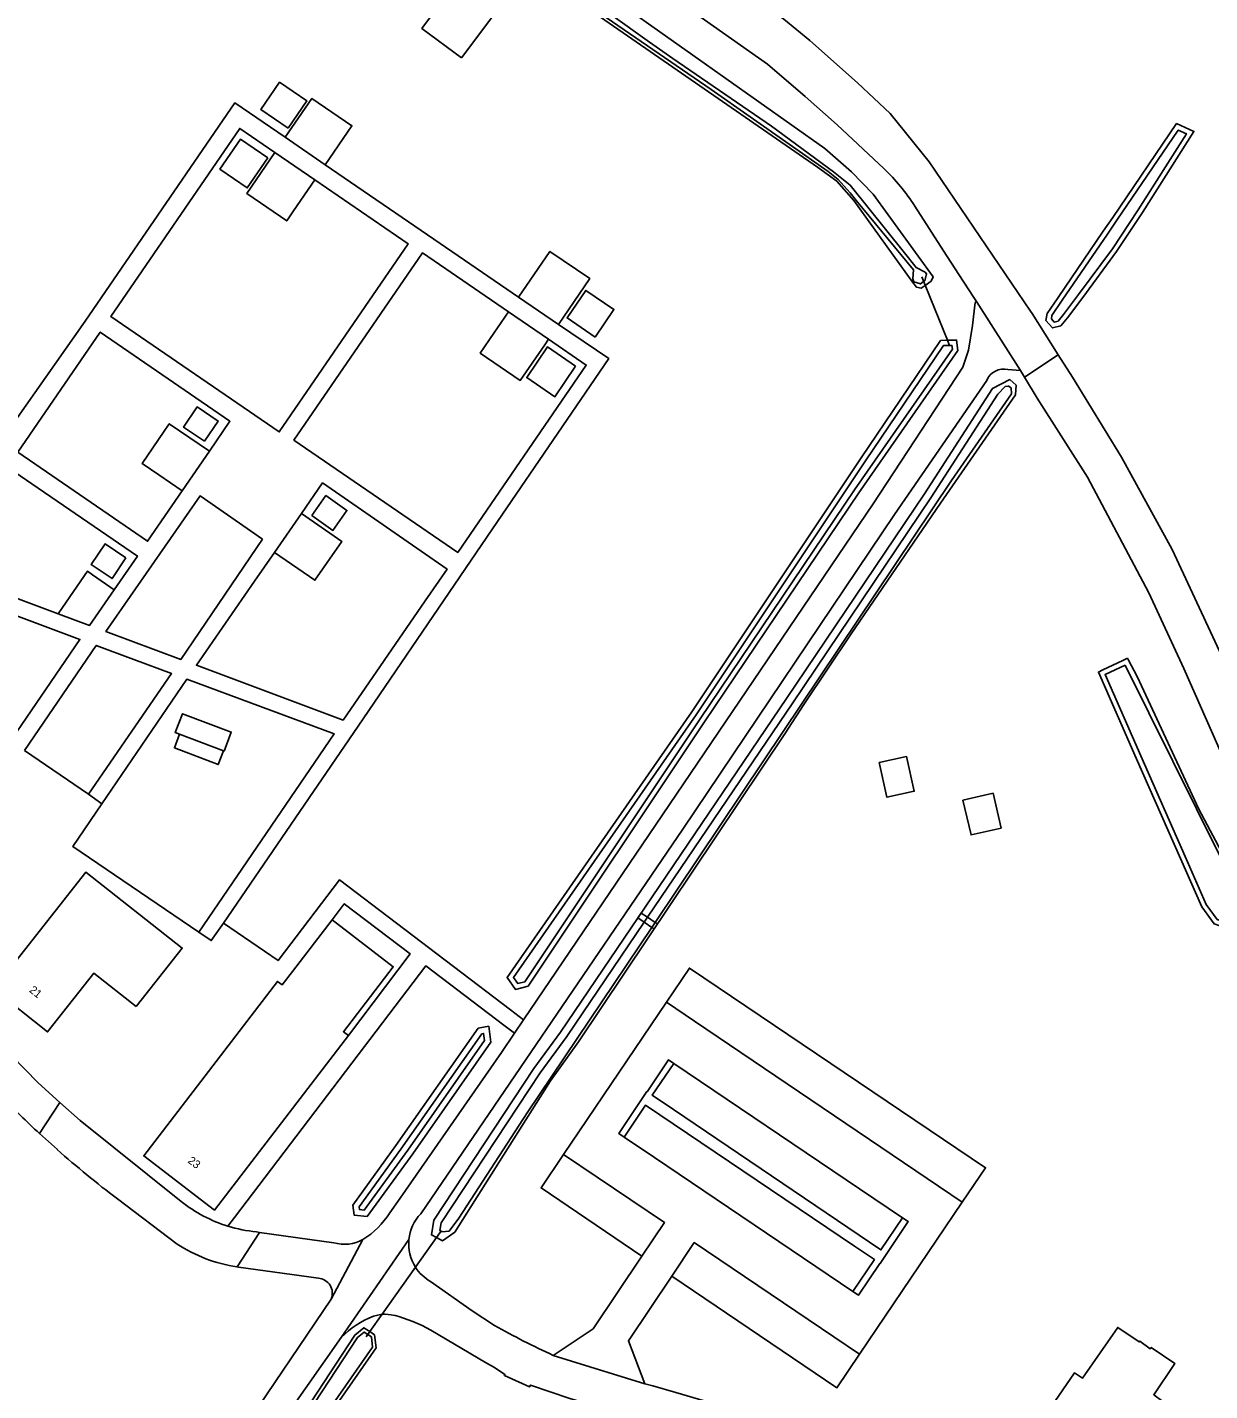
# Model space of a CAD drawing. Extents: x 158132 to 159658, y 385257 to 387209.
# Drawn here: x 159219.1 to 159366.9, y 386113.4 to 386283.7 of the extents above; entities that cross this region are included whole.
import ezdxf

# ---------------------------------------------------------------- set-up
doc = ezdxf.new("R2010")
doc.units = 0
for name, color, linetype in [('IMGEO_Dek', 7, 'Continuous'), ('IMGEO_Duiker', 7, 'Continuous'), ('IMGEO_Groenvoorziening', 7, 'Continuous'), ('IMGEO_Loofbos', 7, 'Continuous'), ('IMGEO_Pand', 7, 'Continuous'), ('IMGEO_Pand_nummerreeks', 7, 'Continuous'), ('IMGEO_Parkeervlak_open', 7, 'Continuous'), ('IMGEO_Rijbaan_lokaal_gesloten', 7, 'Continuous'), ('IMGEO_Rijbaan_lokaal_open', 7, 'Continuous'), ('IMGEO_Voetpad_gesloten', 7, 'Continuous'), ('IMGEO_Voetpad_halfverhard', 7, 'Continuous'), ('IMGEO_Voetpad_onverhard', 7, 'Continuous'), ('IMGEO_Voetpad_open', 7, 'Continuous'), ('IMGEO_Waterloop', 7, 'Continuous')]:
    doc.layers.add(name, color=color, linetype=linetype)

msp = doc.modelspace()

# ---------------------------------------------------------------- linework, layer by layer
at = {"layer": 'IMGEO_Dek'}
msp.add_lwpolyline([(159297.86, 386171.71), (159297.57, 386171.9), (159296.61, 386172.54), (159295.81, 386173.08), (159295.39, 386172.47), (159296.19, 386171.93), (159297.15, 386171.28), (159297.44, 386171.09)], close=True, dxfattribs=at)
at = {"layer": 'IMGEO_Duiker'}
for points in [[(159334.31, 386244.09), (159334.09, 386244.64), (159331.92, 386250), (159331.22, 386251.73), (159330.88, 386252.57)], [(159261.44, 386120.14), (159261.9, 386120.78), (159263.43, 386122.94), (159267.62, 386128.82), (159270.25, 386132.52), (159270.87, 386133.39)]]:
    msp.add_lwpolyline(points, dxfattribs=at)
at = {"layer": 'IMGEO_Groenvoorziening'}
for points in [[(159279.96, 386292.51), (159317.86, 386266.27), (159320.25, 386264.54), (159322.4, 386262.12), (159329.77, 386251.87), (159330.22, 386251.29), (159330.82, 386251.14), (159331.31, 386251.49), (159332.05, 386252.03), (159332.3, 386252.55), (159324.83, 386262.89), (159322.11, 386265.69), (159318.79, 386268.6), (159281.64, 386294.89)], [(159323.01, 386225.59), (159335.38, 386243.37), (159335.24, 386244.66), (159334.09, 386244.64), (159333.23, 386244.62), (159323.3, 386229.95), (159302.14, 386198.21), (159279.06, 386165.03), (159280.11, 386163.54), (159281.68, 386163.92), (159303.75, 386196.98), (159323.01, 386225.59)], [(159333.22, 386224.3), (159342.6, 386237.83), (159342.68, 386239.03), (159341.89, 386239.72), (159339.73, 386238.63), (159331.21, 386225.47), (159313.98, 386199.88), (159285.72, 386158.2), (159282.42, 386153.64), (159269.89, 386134.71), (159269.6, 386132.86), (159270.25, 386132.52), (159271, 386132.12), (159272.53, 386133.21), (159274.02, 386135.57), (159284.5, 386152.12), (159287.98, 386156.98), (159313.78, 386195.47), (159316.15, 386199.14), (159322.06, 386207.96), (159333.22, 386224.3)], [(159356.58, 386204.92), (159356.01, 386204.62), (159353.53, 386203.46), (159352.96, 386203.19), (159357.68, 386192.44), (159363.21, 386179.89), (159365.87, 386173.83), (159367.41, 386171.72), (159368.14, 386171.48), (159369.19, 386171.14), (159370.69, 386171.72), (159371.63, 386172.83), (159371.68, 386173.13), (159371.8, 386173.99), (159371.82, 386174.23), (159365.53, 386186.05), (159357.82, 386202.63), (159356.71, 386204.68), (159356.58, 386204.92)], [(159267.3, 386142.98), (159277.05, 386156.96), (159276.76, 386158.92), (159275.46, 386158.69), (159265.14, 386144.01), (159259.78, 386136.58), (159259.95, 386135.34), (159261.56, 386135.15), (159267.3, 386142.98)], [(159211.05, 386044.02), (159246.68, 386095.71), (159262.72, 386118.74), (159262.51, 386120.37), (159261.9, 386120.78), (159261.17, 386121.26), (159260.05, 386120.35), (159247.53, 386101.26), (159209.27, 386045.25)]]:
    msp.add_lwpolyline(points, dxfattribs=at)
at = {"layer": 'IMGEO_Loofbos'}
msp.add_lwpolyline([(159349.11, 386247.44), (159348.26, 386246.45), (159347.24, 386246.19), (159346.39, 386247.11), (159346.56, 386247.99), (159347.93, 386250), (159353.55, 386258.27), (159354.75, 386260), (159362.72, 386271.72), (159364.89, 386270.73), (159358.47, 386260.59), (159355.22, 386255.72), (159351, 386250), (159349.11, 386247.44)], dxfattribs=at)
at = {"layer": 'IMGEO_Pand'}
for points in [[(159251.7, 386271.13), (159248.3, 386273.47), (159250.64, 386276.88), (159254.05, 386274.54), (159251.7, 386271.13)], [(159249.16, 386267.44), (159245.76, 386269.78), (159243.17, 386266.02), (159246.58, 386263.68), (159249.16, 386267.44)], [(159290.08, 386245.04), (159292.42, 386248.5), (159288.9, 386250.88), (159286.56, 386247.43), (159290.08, 386245.04)], [(159287.63, 386241.42), (159285.03, 386237.59), (159281.51, 386239.97), (159284.11, 386243.81), (159287.63, 386241.42)], [(159241.25, 386232.03), (159238.64, 386233.78), (159240.34, 386236.31), (159242.95, 386234.55), (159241.25, 386232.03)], [(159254.67, 386222.73), (159256.42, 386225.23), (159259.04, 386223.39), (159257.29, 386220.89), (159254.67, 386222.73)], [(159231.43, 386217.44), (159228.83, 386219.19), (159227.09, 386216.61), (159229.7, 386214.86), (159231.43, 386217.44)], [(159238.13, 386195.42), (159237.6, 386195.62), (159238.49, 386197.98), (159244.59, 386195.68), (159243.7, 386193.32), (159243.61, 386193.35)], [(159243.61, 386193.35), (159242.96, 386191.63), (159237.48, 386193.7), (159238.13, 386195.42)], [(159243.61, 386193.35), (159238.13, 386195.42)], [(159325.58, 386191.88), (159328.99, 386192.63), (159329.94, 386188.3), (159326.53, 386187.55), (159325.58, 386191.88)], [(159336.03, 386187.18), (159337.04, 386182.83), (159340.8, 386183.7), (159339.8, 386188.05), (159336.03, 386187.18)], [(159232.71, 386161.38), (159227.41, 386165.56), (159221.63, 386158.23), (159214.88, 386163.55), (159226.42, 386178.19), (159238.47, 386168.69), (159232.71, 386161.38)], [(159257.19, 386172.23), (159252.24, 386165.77), (159250.95, 386164.09), (159250.37, 386164.53), (159233.66, 386142.73), (159242.49, 386135.96), (159259.23, 386157.78)], [(159259.23, 386157.78), (159258.61, 386158.25), (159264.84, 386166.36), (159257.19, 386172.23)], [(159345.53, 386105.96), (159347.56, 386108.88), (159346.06, 386109.9), (159349.99, 386115.64), (159350.99, 386114.96), (159355.38, 386121.31), (159358.06, 386119.48), (159358.15, 386119.59), (159359.43, 386118.64), (159359.56, 386118.8), (159362.52, 386116.78), (159359.88, 386112.88), (159361, 386112.06), (159359.19, 386109.35), (159360.84, 386108.18), (159358.78, 386105.2), (159358.15, 386105.62), (159354.39, 386100.18), (159352.38, 386101.59), (159350.66, 386099.08), (159347.5, 386098.55)]]:
    msp.add_lwpolyline(points, dxfattribs=at)
at = {"layer": 'IMGEO_Parkeervlak_open'}
for points in [[(159335.95, 386136.95), (159338.85, 386141.24), (159301.85, 386166.2), (159298.98, 386161.95)], [(159328.49, 386134.99), (159325.79, 386130.98), (159299.86, 386148.52), (159297.21, 386150.31), (159299.89, 386154.28)], [(159293.68, 386145.09), (159296.37, 386149.07), (159322.46, 386131.47), (159324.97, 386129.77), (159322.28, 386125.79)], [(159286.13, 386142.91), (159283.32, 386138.74), (159295.91, 386130.21)], [(159299.63, 386127.71), (159320.28, 386113.77), (159323.1, 386117.95)]]:
    msp.add_lwpolyline(points, dxfattribs=at)
at = {"layer": 'IMGEO_Rijbaan_lokaal_gesloten'}
for points in [[(159290.62, 386300.9), (159299.81, 386294.4), (159309.07, 386288.04), (159313.63, 386284.75), (159316.89, 386282.11), (159322.85, 386276.82), (159326.94, 386272.97), (159331.8, 386266.93), (159344.48, 386248.29), (159344.67, 386247.98), (159347.95, 386242.83)], [(159284.19, 386298.5), (159286.46, 386296.89), (159311.59, 386279.14), (159316.33, 386275.1), (159320.31, 386271.57), (159326.13, 386266.11)], [(159330.02, 386261.39), (159333.61, 386255.81), (159335.51, 386252.86), (159337.39, 386250), (159337.73, 386249.49)], [(159281.13, 386159.74), (159298.47, 386185.36), (159324.83, 386224.2), (159336.01, 386241.27), (159336.74, 386243.4), (159337.22, 386246.5), (159337.54, 386249.36), (159337.73, 386249.49)], [(159337.73, 386249.49), (159343.21, 386240.87)], [(159347.95, 386242.83), (159343.71, 386240.03)], [(159347.95, 386242.83), (159349.74, 386240.01), (159355.85, 386230.05), (159362.16, 386218.49), (159368.1, 386205.79), (159375.26, 386189.51), (159379.04, 386182.13), (159382.46, 386176.74), (159386.67, 386171.61), (159391.65, 386166.38), (159411.61, 386147.59)], [(159343.21, 386240.87), (159341.65, 386240.97)], [(159343.21, 386240.87), (159343.71, 386240.03)], [(159343.71, 386240.03), (159345.3, 386237.4), (159351.61, 386227.54), (159359.26, 386213.07), (159363.65, 386203.61), (159370.71, 386187.59), (159374.6, 386179.88), (159378.46, 386173.87), (159383.04, 386168.25), (159388.41, 386162.68), (159409.1, 386143.14)], [(159339.02, 386239.61), (159327.47, 386222.89), (159301.01, 386183.54), (159268.27, 386135.49)], [(159208.23, 386164.33), (159213.8, 386158.66), (159220.48, 386151.86), (159223.17, 386149.42)], [(159280, 386158.07), (159281.13, 386159.74)], [(159264.42, 386135.61), (159265.68, 386137.43), (159278.35, 386155.63), (159280, 386158.07)], [(159223.17, 386149.42), (159220.62, 386145.54)], [(159248.11, 386133.18), (159245.31, 386128.87)], [(159257.41, 386131.88), (159248.11, 386133.18)], [(159257.08, 386124.85), (159261.05, 386132.27)], [(159266.79, 386132.27), (159258.33, 386120.06)], [(159255.48, 386127.45), (159245.5, 386128.84), (159245.31, 386128.87)], [(159269.49, 386127.04), (159274.68, 386123.36), (159277.5, 386121.54)], [(159182.09, 386014.12), (159183.73, 386016.54), (159194.42, 386031.4), (159229.89, 386084.81), (159246.98, 386109.91), (159257.08, 386124.85)], [(159263.43, 386122.94), (159262.36, 386122.72)], [(159300.96, 386108.09), (159297.51, 386109.27), (159294.64, 386110.12), (159286.92, 386112.41), (159281.99, 386114.1), (159281.87, 386113.87), (159278.73, 386115.28), (159278.8, 386115.43), (159277.49, 386116.31), (159276.36, 386116.9), (159269.53, 386120.94)], [(159258.33, 386120.06), (159249.31, 386107.22), (159204.57, 386041.21), (159184.98, 386012.08), (159184.96, 386012.05)], [(159284.83, 386117.81), (159296.27, 386114.24)], [(159296.27, 386114.24), (159297.27, 386114.02), (159300.16, 386113.16), (159303.71, 386112.11), (159314.7, 386107.55), (159318.37, 386106), (159323.74, 386103.16), (159326.21, 386101.41), (159334.98, 386095.47), (159340.64, 386091.6), (159340.83, 386091.48), (159342.82, 386090.3), (159345.16, 386088.49)]]:
    msp.add_lwpolyline(points, dxfattribs=at)
for centre, radius, start, end in [((159309.08, 386248.11), 24.8, 32.3837, 46.5408), ((159341.11, 386238.79), 2.25, 75.934, 158.5777), ((159306.32, 386237.61), 125.79, 224.0718, 227.0544), ((159255.04, 386141.71), 11.19, 302.5146, 326.9899), ((159272.16, 386131.75), 5.4, 136.1105, 174.4294), ((159258.75, 386136.51), 4.82, 253.7845, 298.4953), ((159272.17, 386131.74), 5.4, 174.4016, 212.723), ((159255.33, 386125.57), 1.89, 337.5539, 85.5579), ((159272.17, 386131.74), 5.41, 212.6646, 240.2585), ((159267.12, 386111.09), 12.56, 112.2747, 134.4271), ((159263.8, 386118.41), 4.54, 75.5462, 94.6166), ((159260.07, 386104.26), 19.18, 60.4425, 75.3025), ((159329.26, 386214.28), 106.21, 240.8363, 245.2733)]:
    msp.add_arc(centre, radius, start, end, dxfattribs=at)
at = {"layer": 'IMGEO_Rijbaan_lokaal_open'}
for points in [[(159298.98, 386161.95), (159286.13, 386142.91)], [(159335.95, 386136.95), (159302.5, 386159.58), (159298.98, 386161.95)], [(159293.68, 386145.09), (159293.02, 386145.53), (159296.54, 386150.76), (159296.55, 386150.75), (159299.23, 386154.73), (159299.89, 386154.28)], [(159299.89, 386154.28), (159323.12, 386138.61), (159328.49, 386134.99)], [(159223.17, 386149.42), (159225.69, 386147.14), (159238.35, 386137.03)], [(159222.86, 386143.51), (159220.62, 386145.54)], [(159322.28, 386125.79), (159297.47, 386142.53), (159293.68, 386145.09)], [(159286.13, 386142.91), (159298.74, 386134.39), (159295.91, 386130.21)], [(159237.83, 386131.71), (159230.36, 386137.36)], [(159323.1, 386117.95), (159335.95, 386136.95)], [(159328.49, 386134.99), (159329.19, 386134.52), (159325.67, 386129.3), (159325.66, 386129.3), (159322.97, 386125.32), (159322.28, 386125.79)], [(159247.75, 386133.23), (159248.11, 386133.18)], [(159299.63, 386127.71), (159302.45, 386131.89), (159319.88, 386120.12), (159323.1, 386117.95)], [(159295.91, 386130.21), (159289.8, 386121.12), (159284.83, 386117.81)], [(159296.27, 386114.24), (159294.22, 386119.61), (159299.63, 386127.71)]]:
    msp.add_lwpolyline(points, dxfattribs=at)
for centre, radius, start, end in [((159306.29, 386237.66), 125.8, 228.4531, 232.8708), ((159249.5, 386151.08), 17.94, 231.5483, 252.751), ((159249.49, 386151.04), 17.89, 252.7239, 264.4032), ((159248.09, 386147.46), 18.8, 236.8955, 261.4899)]:
    msp.add_arc(centre, radius, start, end, dxfattribs=at)
at = {"layer": 'IMGEO_Voetpad_gesloten'}
for points in [[(159273.37, 386279.91), (159279.28, 386287.84), (159277.8, 386288.94), (159278.17, 386289.44), (159278.01, 386289.56), (159274.61, 386291.91), (159272.55, 386289.16), (159268.42, 386283.61), (159273.37, 386279.91)], [(159256.33, 386266.57), (159259.67, 386271.44), (159254.68, 386274.87), (159251.33, 386270)], [(159251.33, 386270), (159256.33, 386266.57)], [(159250.03, 386268.1), (159246.52, 386262.98), (159251.52, 386259.55), (159252.37, 386260.81), (159255.03, 386264.68)], [(159255.03, 386264.68), (159250.03, 386268.1)], [(159285.49, 386246.62), (159289.4, 386252.35), (159284.42, 386255.75), (159280.5, 386250.03)], [(159280.5, 386250.03), (159285.49, 386246.62)], [(159279.24, 386248.2), (159277.42, 386245.54), (159275.71, 386243.05), (159280.71, 386239.63), (159283.76, 386244.09), (159284.24, 386244.78)], [(159284.24, 386244.78), (159279.24, 386248.2)], [(159241.86, 386230.77), (159236.85, 386234.21), (159233.45, 386229.26), (159235.54, 386227.83), (159238.46, 386225.82)], [(159238.46, 386225.82), (159241.86, 386230.77)], [(159253.36, 386222.98), (159249.99, 386218.13)], [(159249.99, 386218.13), (159255.04, 386214.65), (159258.39, 386219.51), (159253.36, 386222.98)]]:
    msp.add_lwpolyline(points, dxfattribs=at)
at = {"layer": 'IMGEO_Voetpad_halfverhard'}
msp.add_lwpolyline([(159295.81, 386173.08), (159295.39, 386172.47), (159296.19, 386171.93), (159297.15, 386171.28), (159297.44, 386171.09), (159297.86, 386171.71), (159297.57, 386171.9), (159296.61, 386172.54), (159295.81, 386173.08)], dxfattribs=at)
at = {"layer": 'IMGEO_Voetpad_onverhard'}
for points in [[(159251.33, 386270), (159245.05, 386274.31), (159226.34, 386247.04), (159205.27, 386217.09), (159197.51, 386219.99), (159190.2, 386222.74), (159180.77, 386208.48)], [(159250.03, 386268.1), (159245.65, 386271.11), (159229.54, 386247.63), (159250.58, 386233.19), (159266.7, 386256.67), (159255.03, 386264.68)], [(159280.5, 386250.03), (159269.89, 386257.27), (159256.33, 386266.57)], [(159279.24, 386248.2), (159268.5, 386255.58), (159252.43, 386232.16), (159272.89, 386218.13), (159288.95, 386241.54), (159284.24, 386244.78)], [(159243.64, 386171.79), (159260.44, 386196.43), (159277.87, 386221.99), (159291.76, 386242.35), (159285.49, 386246.62)], [(159241.86, 386230.77), (159244.43, 386234.53), (159228.21, 386245.66), (159217.92, 386230.66), (159234.14, 386219.53), (159238.46, 386225.82)], [(159229.96, 386213.47), (159232.86, 386217.68), (159216.63, 386228.79), (159207.94, 386216.09), (159222.98, 386210.48)], [(159249.99, 386218.13), (159247.5, 386214.53), (159240.23, 386204.04), (159258.56, 386197.19), (159268.84, 386212.08), (159271.57, 386216.03), (159256.01, 386226.81), (159253.36, 386222.98)], [(159248.48, 386219.79), (159240.69, 386225.19), (159228.92, 386208.26), (159238.3, 386204.76), (159248.48, 386219.79)], [(159229.96, 386213.47), (159227.25, 386215.34), (159226.61, 386215.79), (159226.24, 386215.25), (159222.98, 386210.48)], [(159222.98, 386210.48), (159226.89, 386209.02), (159229.96, 386213.47)], [(159208.56, 386200.73), (159215.64, 386210.99), (159225.68, 386207.27), (159210.51, 386185.11), (159203.11, 386192.82), (159208.56, 386200.73)], [(159226.74, 386187.91), (159237.11, 386203.02), (159227.72, 386206.51), (159218.75, 386193.4)], [(159240.54, 386170.67), (159257.45, 386195.47), (159239.05, 386202.31), (159228.41, 386186.71)]]:
    msp.add_lwpolyline(points, dxfattribs=at)
at = {"layer": 'IMGEO_Voetpad_open'}
for points in [[(159218.75, 386193.4), (159226.74, 386187.91)], [(159226.74, 386187.91), (159228.41, 386186.71)], [(159228.41, 386186.71), (159224.79, 386181.41), (159240.54, 386170.67)], [(159243.64, 386171.79), (159250.45, 386167.14), (159258.12, 386177.23), (159279.47, 386161), (159281.13, 386159.74)], [(159259.23, 386157.78), (159266.97, 386167.97), (159258.72, 386174.24), (159257.19, 386172.23)], [(159240.54, 386170.67), (159242.09, 386169.63), (159243.64, 386171.79)], [(159280, 386158.07), (159278.67, 386159.08), (159268.92, 386166.49), (159244.99, 386135.02), (159244.18, 386133.95)]]:
    msp.add_lwpolyline(points, dxfattribs=at)
at = {"layer": 'IMGEO_Waterloop'}
for points in [[(159281.79, 386292.7), (159296.87, 386281.87), (159299.77, 386279.85), (159312.12, 386271.39), (159319.86, 386265.69), (159321.92, 386264), (159328.72, 386255.57)], [(159328.72, 386255.57), (159330.18, 386253.73), (159331.29, 386253.17), (159331.46, 386252.95), (159331.27, 386252.08), (159331.12, 386251.98), (159330.71, 386251.69), (159329.88, 386251.96), (159329.77, 386252.3), (159329.84, 386253.45), (159322.74, 386262.06), (159321.92, 386263.07), (159320.44, 386264.74), (159319.19, 386265.72), (159304.57, 386275.96), (159287.87, 386287.45)], [(159347.91, 386247.02), (159347.45, 386246.9), (159347.08, 386247.31), (159347.16, 386247.74), (159348.45, 386249.64), (159354.08, 386257.9), (159355.27, 386259.64), (159362.94, 386270.91), (159363.96, 386270.45), (159357.93, 386260.93), (159354.7, 386256.08), (159350.49, 386250.38), (159348.61, 386247.84), (159347.91, 386247.02)], [(159334.1, 386243.98), (159334.65, 386243.99), (159334.71, 386243.54), (159322.46, 386225.96), (159303.2, 386197.35), (159281.28, 386164.49), (159280.39, 386164.28), (159279.86, 386165.03), (159302.68, 386197.84), (159323.85, 386229.59), (159333.59, 386243.97), (159334.1, 386243.98)], [(159270.92, 386133.25), (159270.81, 386133.31), (159270.7, 386133.37), (159270.66, 386133.39), (159270.82, 386134.35), (159283.21, 386153.09), (159286.51, 386157.65), (159296.19, 386171.93), (159296.61, 386172.54), (159314.78, 386199.34), (159332.01, 386224.94), (159340.4, 386237.89), (159341.31, 386238.85), (159341.72, 386238.92), (159342.06, 386238.68), (159342.11, 386237.96), (159334.58, 386227.11), (159311.12, 386192.09), (159297.57, 386171.9), (159297.15, 386171.28), (159281.59, 386148.1), (159273.05, 386134.97), (159271.81, 386133.32), (159270.92, 386133.25)], [(159356.32, 386204.05), (159371.17, 386174.09), (159371.02, 386173.11), (159370.3, 386172.26), (159369.17, 386171.83), (159367.81, 386172.27), (159366.43, 386174.15), (159363.8, 386180.15), (159358.27, 386192.7), (159353.8, 386202.88), (159356.32, 386204.05)], [(159275.91, 386157.99), (159276.12, 386158.03), (159276.25, 386157.15), (159266.67, 386143.43), (159261.21, 386135.97), (159260.63, 386136.03), (159260.58, 386136.38), (159265.77, 386143.56), (159275.91, 386157.99)], [(159211.07, 386044.81), (159210.01, 386045.54), (159247.89, 386101.02), (159260.38, 386120.05), (159261.2, 386120.71), (159261.64, 386120.42), (159262.1, 386120.12), (159262.26, 386118.85), (159246.32, 386095.96), (159211.07, 386044.81)]]:
    msp.add_lwpolyline(points, dxfattribs=at)

# ---------------------------------------------------------------- texts
at = {"layer": 'IMGEO_Pand_nummerreeks'}
for s, rotation, p in [('21', 321.2531, (159219.27, 386163.3)), ('23', 322.901, (159239.08, 386141.96))]:
    msp.add_text(s, height=1, rotation=rotation, dxfattribs=at).set_placement(p)

doc.saveas('drawing.dxf')
